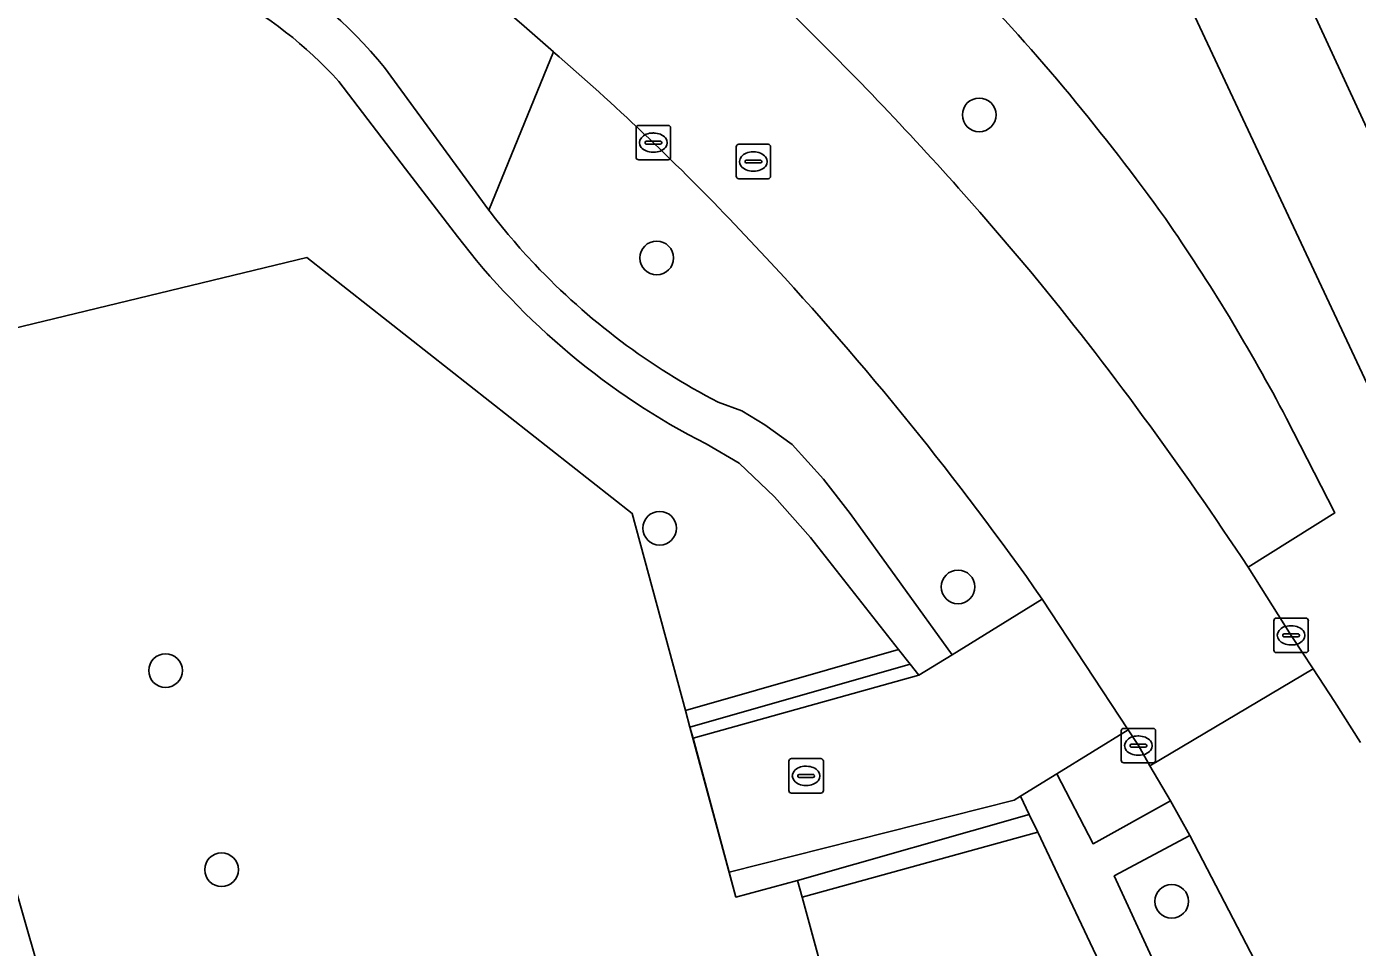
# Model space of a CAD drawing. Extents: x 160030 to 160839, y 385325 to 386450.
# Drawn here: x 160470.59 to 160509.2, y 386030.71 to 386057.44 of the extents above; entities that cross this region are included whole.
import ezdxf

# ---------------------------------------------------------------- set-up
doc = ezdxf.new("R2010")
doc.units = 0
for name, color, linetype in [('IMGEO_Boom', 7, 'Continuous'), ('IMGEO_Erf', 7, 'Continuous'), ('IMGEO_Groenvoorziening', 7, 'Continuous'), ('IMGEO_Haag', 7, 'Continuous'), ('IMGEO_Hek', 7, 'Continuous'), ('IMGEO_Kolk', 7, 'Continuous'), ('IMGEO_Pand', 7, 'Continuous'), ('IMGEO_Rijbaan_lokaal_open', 7, 'Continuous'), ('IMGEO_Rioolput', 7, 'Continuous'), ('IMGEO_Voetpad_halfverhard', 7, 'Continuous'), ('IMGEO_Voetpad_open', 7, 'Continuous')]:
    doc.layers.add(name, color=color, linetype=linetype)

msp = doc.modelspace()

# ---------------------------------------------------------------- linework, layer by layer
at = {"layer": 'IMGEO_Boom'}
for centre in [(160498.227, 386054.877), (160488.869, 386050.725), (160488.954, 386042.879), (160497.612, 386041.176), (160474.617, 386038.747), (160476.242, 386032.967), (160503.812, 386032.05)]:
    msp.add_circle(centre, 0.489, dxfattribs=at)
at = {"layer": 'IMGEO_Erf'}
for points in [[(160510.907, 386051.398), (160507.576, 386058.601), (160508.712, 386059.126), (160506.901, 386063.041), (160505.688, 386062.48), (160502.38, 386069.634), (160503.5, 386070.152), (160501.641, 386074.173), (160500.486, 386073.639), (160500, 386074.69), (160498.83, 386077.22), (160500, 386077.762), (160506.738, 386080.878), (160508.843, 386076.327), (160510.751, 386077.21)], [(160494.83, 386078.34), (160502.275, 386062.443), (160513.304, 386038.926)], [(160469.83, 386008.7), (160471.536, 386002.647), (160486.229, 386006.788), (160484.52, 386012.852), (160489.399, 386014.227), (160491.094, 386008.211), (160498.335, 386010.252), (160496.535, 386016.267), (160497.358, 386016.497), (160493.087, 386032.172), (160492.955, 386032.655), (160491.165, 386032.173), (160490.969, 386032.899), (160489.922, 386036.781), (160489.833, 386037.109), (160489.703, 386037.592), (160488.16, 386043.31), (160478.718, 386050.739), (160467.723, 386048.073)], [(160468.817, 386037.434), (160475.072, 386015.615), (160473.865, 386015.269), (160470.266, 386014.237)]]:
    msp.add_lwpolyline(points, dxfattribs=at)
at = {"layer": 'IMGEO_Groenvoorziening'}
for points in [[(160480.971, 386056.249), (160483.993, 386052.116), (160485.869, 386056.707)], [(160485.869, 386056.707), (160483.993, 386052.116)], [(160483.088, 386051.346), (160481.583, 386053.314), (160479.646, 386055.848)], [(160498.242, 386052.054), (160499.728, 386050.32)], [(160492.035, 386050.741), (160490.972, 386051.867)], [(160467.723, 386048.073), (160478.718, 386050.739), (160488.16, 386043.31), (160489.703, 386037.592), (160495.887, 386039.356), (160493.328, 386042.61), (160492.288, 386043.795), (160491.264, 386044.766), (160490.305, 386045.326)], [(160490.656, 386046.542), (160491.34, 386046.284), (160492.007, 386045.88), (160492.801, 386045.305), (160493.704, 386044.308), (160494.478, 386043.307), (160497.441, 386039.208), (160500.056, 386040.824)], [(160506.027, 386041.751), (160508.544, 386043.322), (160507.14, 386046.068)]]:
    msp.add_lwpolyline(points, dxfattribs=at)
for points in [[(160496.221, 386038.931), (160495.887, 386039.356), (160489.703, 386037.592), (160489.833, 386037.109)], [(160496.472, 386038.612), (160496.221, 386038.931), (160489.833, 386037.109), (160489.922, 386036.781)], [(160503.18, 386035.987), (160502.845, 386036.569), (160502.546, 386037.029), (160500.481, 386035.753), (160501.53, 386033.722), (160503.772, 386034.97)], [(160499.678, 386034.572), (160499.427, 386035.102), (160499.238, 386034.986), (160490.969, 386032.899), (160491.165, 386032.173), (160492.955, 386032.655)], [(160499.924, 386034.054), (160499.678, 386034.572), (160492.955, 386032.655), (160493.087, 386032.172)], [(160502.122, 386029.416), (160499.924, 386034.054), (160493.087, 386032.172), (160497.358, 386016.497), (160502.911, 386018.049), (160503.961, 386014.299), (160506.457, 386015.072), (160506.71, 386014.373), (160509.11, 386015.029), (160508.663, 386016.045), (160508.49, 386016)], [(160504.339, 386033.958), (160502.146, 386032.786), (160509.737, 386016.326), (160512.403, 386017.573), (160511.763, 386018.907), (160507.101, 386028.637)]]:
    msp.add_lwpolyline(points, close=True, dxfattribs=at)
for centre, radius, start, end in [((160445.539, 386011.857), 60.316, 48.03687, 66.66512), ((160432.312, 385995.477), 86.85, 45.51639, 52.2315), ((160470.536, 386047.777), 13.441, 39.0728, 81.1191), ((160470.543, 386047.587), 12.293, 42.2247, 81.4531), ((160452.579, 386015.33), 62.777, 35.59292, 43.91516), ((160424.405, 385987.577), 98.026, 41.12846, 45.45452), ((160439.164, 386002.354), 71.662, 43.70242, 49.3279), ((160499.496, 386063.925), 19.488, 217.2969, 223.4027), ((160459.314, 386021.059), 53.971, 27.606, 34.8085), ((160499.929, 386064.199), 21.185, 217.3517, 242.9825), ((160499.668, 386064.089), 19.726, 223.4063, 242.816), ((160423.141, 385986.817), 93.982, 35.07547, 42.85731), ((160420.172, 385985.239), 102.784, 33.35378, 39.28481)]:
    msp.add_arc(centre, radius, start, end, dxfattribs=at)
at = {"layer": 'IMGEO_Haag'}
for points in [[(160496.221, 386038.931), (160495.887, 386039.356), (160489.703, 386037.592), (160489.833, 386037.109)], [(160499.924, 386034.054), (160499.678, 386034.572), (160492.955, 386032.655), (160493.087, 386032.172)]]:
    msp.add_lwpolyline(points, close=True, dxfattribs=at)
at = {"layer": 'IMGEO_Hek'}
for points in [[(160467.723, 386048.073), (160478.718, 386050.739)], [(160478.718, 386050.739), (160488.16, 386043.31), (160489.703, 386037.592)], [(160489.703, 386037.592), (160489.833, 386037.109)], [(160489.833, 386037.109), (160491.165, 386032.173), (160492.955, 386032.655)], [(160492.955, 386032.655), (160493.087, 386032.172)], [(160493.087, 386032.172), (160497.369, 386016.458)]]:
    msp.add_lwpolyline(points, dxfattribs=at)
at = {"layer": 'IMGEO_Kolk'}
for p, q in [((160488.27, 386053.646), (160488.27, 386054.498)), ((160488.345, 386054.572), (160489.197, 386054.572)), ((160488.758, 386054.352), (160488.783, 386054.352)), ((160489.271, 386054.498), (160489.271, 386053.646)), ((160488.529, 386054.066), (160488.529, 386054.078)), ((160488.967, 386054.029), (160488.569, 386054.029)), ((160488.572, 386054.115), (160488.97, 386054.115)), ((160489.013, 386054.078), (160489.013, 386054.066)), ((160489.197, 386053.572), (160488.345, 386053.572)), ((160488.781, 386053.792), (160488.756, 386053.792)), ((160506.775, 386039.344), (160506.775, 386040.196)), ((160506.85, 386040.27), (160507.702, 386040.27)), ((160507.263, 386040.05), (160507.288, 386040.05)), ((160507.776, 386040.196), (160507.776, 386039.344)), ((160507.034, 386039.764), (160507.034, 386039.776)), ((160507.472, 386039.727), (160507.074, 386039.727)), ((160507.077, 386039.813), (160507.475, 386039.813)), ((160507.518, 386039.776), (160507.518, 386039.764)), ((160507.702, 386039.27), (160506.85, 386039.27)), ((160507.286, 386039.49), (160507.261, 386039.49)), ((160502.344, 386036.143), (160502.344, 386036.995)), ((160502.419, 386037.069), (160503.271, 386037.069)), ((160503.345, 386036.995), (160503.345, 386036.143)), ((160502.603, 386036.563), (160502.603, 386036.575)), ((160503.041, 386036.526), (160502.643, 386036.526)), ((160502.646, 386036.612), (160503.044, 386036.612)), ((160502.832, 386036.849), (160502.857, 386036.849)), ((160503.087, 386036.575), (160503.087, 386036.563)), ((160492.703, 386035.265), (160492.703, 386036.117)), ((160492.778, 386036.191), (160493.63, 386036.191)), ((160493.704, 386036.117), (160493.704, 386035.265)), ((160502.855, 386036.289), (160502.83, 386036.289)), ((160493.005, 386035.734), (160493.403, 386035.734)), ((160493.191, 386035.971), (160493.216, 386035.971)), ((160503.271, 386036.069), (160502.419, 386036.069)), ((160492.962, 386035.685), (160492.962, 386035.697)), ((160493.4, 386035.648), (160493.002, 386035.648)), ((160493.214, 386035.411), (160493.189, 386035.411)), ((160493.446, 386035.697), (160493.446, 386035.685)), ((160493.63, 386035.191), (160492.778, 386035.191))]:
    msp.add_line(p, q, dxfattribs=at)
for points in [[(160488.27, 386053.646), (160488.27, 386054.498)], [(160488.345, 386054.572), (160489.197, 386054.572)], [(160489.271, 386054.498), (160489.271, 386053.646)], [(160489.197, 386053.572), (160488.345, 386053.572)], [(160506.775, 386039.344), (160506.775, 386040.196)], [(160506.85, 386040.27), (160507.702, 386040.27)], [(160507.776, 386040.196), (160507.776, 386039.344)], [(160507.702, 386039.27), (160506.85, 386039.27)], [(160502.344, 386036.143), (160502.344, 386036.995)], [(160502.419, 386037.069), (160503.271, 386037.069)], [(160503.345, 386036.995), (160503.345, 386036.143)], [(160492.703, 386035.265), (160492.703, 386036.117)], [(160492.778, 386036.191), (160493.63, 386036.191)], [(160493.704, 386036.117), (160493.704, 386035.265)], [(160503.271, 386036.069), (160502.419, 386036.069)], [(160493.63, 386035.191), (160492.778, 386035.191)]]:
    msp.add_lwpolyline(points, dxfattribs=at)
for centre, radius, start, end in [((160488.347, 386054.496), 0.0765, 91.552, 178.448), ((160488.347, 386054.496), 0.0765, 91.552, 178.448), ((160489.195, 386054.496), 0.0765, 1.552, 88.448), ((160489.195, 386054.496), 0.0765, 1.552, 88.448), ((160488.569, 386054.075), 0.0403, 85.8775, 175.7526), ((160488.566, 386054.065), 0.0366, 178.938, 274.7102), ((160488.97, 386054.072), 0.043, 264.8664, 352.4533), ((160488.974, 386054.077), 0.0386, 1.7309, 96.639), ((160488.347, 386053.648), 0.0765, 181.552, 268.448), ((160488.347, 386053.648), 0.0765, 181.552, 268.448), ((160489.195, 386053.648), 0.0765, 271.552, 358.448), ((160489.195, 386053.648), 0.0765, 271.552, 358.448), ((160506.852, 386040.194), 0.0765, 91.552, 178.448), ((160506.852, 386040.194), 0.0765, 91.552, 178.448), ((160507.7, 386040.194), 0.0765, 1.552, 88.448), ((160507.7, 386040.194), 0.0765, 1.552, 88.448), ((160507.074, 386039.773), 0.0403, 85.8775, 175.7526), ((160507.071, 386039.763), 0.0366, 178.938, 274.7102), ((160507.475, 386039.77), 0.043, 264.8664, 352.4533), ((160507.479, 386039.775), 0.0386, 1.7309, 96.639), ((160506.852, 386039.346), 0.0765, 181.552, 268.448), ((160506.852, 386039.346), 0.0765, 181.552, 268.448), ((160507.7, 386039.346), 0.0765, 271.552, 358.448), ((160507.7, 386039.346), 0.0765, 271.552, 358.448), ((160502.421, 386036.993), 0.0765, 91.552, 178.448), ((160502.421, 386036.993), 0.0765, 91.552, 178.448), ((160503.269, 386036.993), 0.0765, 1.552, 88.448), ((160503.269, 386036.993), 0.0765, 1.552, 88.448), ((160502.643, 386036.572), 0.0403, 85.8775, 175.7526), ((160502.64, 386036.562), 0.0366, 178.938, 274.7102), ((160503.044, 386036.569), 0.043, 264.8664, 352.4533), ((160503.048, 386036.574), 0.0386, 1.7309, 96.639), ((160492.78, 386036.115), 0.0765, 91.552, 178.448), ((160492.78, 386036.115), 0.0765, 91.552, 178.448), ((160493.628, 386036.115), 0.0765, 1.552, 88.448), ((160493.628, 386036.115), 0.0765, 1.552, 88.448), ((160502.421, 386036.145), 0.0765, 181.552, 268.448), ((160502.421, 386036.145), 0.0765, 181.552, 268.448), ((160503.269, 386036.145), 0.0765, 271.552, 358.448), ((160503.269, 386036.145), 0.0765, 271.552, 358.448), ((160493.002, 386035.694), 0.0403, 85.8775, 175.7526), ((160493.407, 386035.696), 0.0386, 1.7309, 96.639), ((160492.999, 386035.684), 0.0366, 178.938, 274.7102), ((160493.403, 386035.691), 0.043, 264.8664, 352.4533), ((160492.78, 386035.267), 0.0765, 181.552, 268.448), ((160492.78, 386035.267), 0.0765, 181.552, 268.448), ((160493.628, 386035.267), 0.0765, 271.552, 358.448), ((160493.628, 386035.267), 0.0765, 271.552, 358.448)]:
    msp.add_arc(centre, radius, start, end, dxfattribs=at)
for centre, major_axis, ratio, start_param, end_param in [((160488.757, 386054.072), (-0.387, 0.002), 0.722429, 4.712389, 7.853982), ((160488.782, 386054.072), (-0.39, 0.002), 0.717154, 1.570796, 4.712389), ((160507.262, 386039.77), (-0.387, 0.002), 0.722429, 4.712389, 7.853982), ((160507.287, 386039.77), (-0.39, 0.002), 0.717154, 1.570796, 4.712389), ((160502.831, 386036.569), (-0.387, 0.002), 0.722429, 4.712389, 7.853982), ((160502.856, 386036.569), (-0.39, 0.002), 0.717154, 1.570796, 4.712389), ((160493.19, 386035.691), (-0.387, 0.002), 0.722429, 4.712389, 7.853982), ((160493.215, 386035.691), (-0.39, 0.002), 0.717154, 1.570796, 4.712389)]:
    msp.add_ellipse(centre, major_axis=major_axis, ratio=ratio, start_param=start_param, end_param=end_param, dxfattribs=at)
at = {"layer": 'IMGEO_Pand'}
msp.add_lwpolyline([(160510.751, 386077.21), (160508.843, 386076.327), (160506.738, 386080.878), (160500, 386077.762), (160498.83, 386077.22), (160500, 386074.69), (160500.486, 386073.639), (160501.641, 386074.173), (160503.5, 386070.152), (160502.38, 386069.634), (160505.688, 386062.48), (160506.901, 386063.041), (160508.712, 386059.126), (160507.576, 386058.601), (160510.907, 386051.398)], dxfattribs=at)
msp.add_lwpolyline([(160468.817, 386037.434), (160460.287, 386034.988), (160453.514, 386033.046), (160452.613, 386032.788), (160450.217, 386032.101), (160449.875, 386032.005), (160451.04, 386027.955), (160448.866, 386027.33), (160450.4, 386021.972), (160452.57, 386022.594), (160453.317, 386019.989), (160456.157, 386010.192), (160463.538, 386012.308), (160470.266, 386014.237), (160473.865, 386015.269), (160475.072, 386015.615)], close=True, dxfattribs=at)
at = {"layer": 'IMGEO_Rijbaan_lokaal_open'}
for points in [[(160499.728, 386050.32), (160498.242, 386052.054)], [(160490.972, 386051.867), (160492.035, 386050.741)], [(160500.056, 386040.824), (160502.546, 386037.029), (160502.845, 386036.569), (160503.18, 386035.987), (160507.919, 386038.801), (160507.276, 386039.77), (160506.027, 386041.751)], [(160509.289, 386036.661), (160508.54, 386037.846), (160507.919, 386038.801), (160503.18, 386035.987), (160503.772, 386034.97), (160504.339, 386033.958), (160507.101, 386028.637), (160511.763, 386018.907), (160516.643, 386021.235), (160516.25, 386022.12)]]:
    msp.add_lwpolyline(points, dxfattribs=at)
for centre, radius, start, end in [((160445.539, 386011.857), 60.316, 48.03687, 66.66512), ((160432.312, 385995.477), 86.85, 45.51639, 52.2315), ((160424.405, 385987.577), 98.026, 41.12846, 45.45452), ((160439.164, 386002.354), 71.662, 43.70242, 49.3279), ((160423.141, 385986.817), 93.982, 35.07547, 42.85731), ((160420.172, 385985.239), 102.784, 33.35378, 39.28481)]:
    msp.add_arc(centre, radius, start, end, dxfattribs=at)
at = {"layer": 'IMGEO_Rioolput'}
for p, q in [((160491.172, 386053.098), (160491.172, 386053.95)), ((160491.247, 386054.024), (160492.099, 386054.024)), ((160492.173, 386053.95), (160492.173, 386053.098)), ((160491.431, 386053.518), (160491.431, 386053.53)), ((160491.474, 386053.567), (160491.872, 386053.567)), ((160491.66, 386053.804), (160491.685, 386053.804)), ((160491.915, 386053.53), (160491.915, 386053.518)), ((160491.869, 386053.481), (160491.471, 386053.481)), ((160491.683, 386053.244), (160491.658, 386053.244)), ((160492.099, 386053.024), (160491.247, 386053.024))]:
    msp.add_line(p, q, dxfattribs=at)
for points in [[(160491.172, 386053.098), (160491.172, 386053.95)], [(160491.247, 386054.024), (160492.099, 386054.024)], [(160492.173, 386053.95), (160492.173, 386053.098)], [(160492.099, 386053.024), (160491.247, 386053.024)]]:
    msp.add_lwpolyline(points, dxfattribs=at)
for centre, radius, start, end in [((160491.249, 386053.948), 0.0765, 91.552, 178.448), ((160491.249, 386053.948), 0.0765, 91.552, 178.448), ((160492.097, 386053.948), 0.0765, 1.552, 88.448), ((160492.097, 386053.948), 0.0765, 1.552, 88.448), ((160491.471, 386053.527), 0.0403, 85.8775, 175.7526), ((160491.468, 386053.517), 0.0366, 178.938, 274.7102), ((160491.872, 386053.524), 0.043, 264.8664, 352.4533), ((160491.876, 386053.529), 0.0386, 1.7309, 96.639), ((160491.249, 386053.1), 0.0765, 181.552, 268.448), ((160491.249, 386053.1), 0.0765, 181.552, 268.448), ((160492.097, 386053.1), 0.0765, 271.552, 358.448), ((160492.097, 386053.1), 0.0765, 271.552, 358.448)]:
    msp.add_arc(centre, radius, start, end, dxfattribs=at)
for centre, major_axis, ratio, start_param, end_param in [((160491.659, 386053.524), (-0.387, 0.002), 0.722429, 4.712389, 7.853982), ((160491.684, 386053.524), (-0.39, 0.002), 0.717154, 1.570796, 4.712389)]:
    msp.add_ellipse(centre, major_axis=major_axis, ratio=ratio, start_param=start_param, end_param=end_param, dxfattribs=at)
at = {"layer": 'IMGEO_Voetpad_halfverhard'}
for points in [[(160483.993, 386052.116), (160480.971, 386056.249)], [(160479.646, 386055.848), (160481.583, 386053.314), (160483.088, 386051.346)], [(160490.305, 386045.326), (160491.264, 386044.766), (160492.288, 386043.795), (160493.328, 386042.61), (160495.887, 386039.356), (160496.221, 386038.931), (160496.472, 386038.612), (160497.441, 386039.208), (160494.478, 386043.307), (160493.704, 386044.308), (160492.801, 386045.305), (160492.007, 386045.88), (160491.34, 386046.284), (160490.656, 386046.542)]]:
    msp.add_lwpolyline(points, dxfattribs=at)
msp.add_lwpolyline([(160504.339, 386033.958), (160503.772, 386034.97), (160501.53, 386033.722), (160500.481, 386035.753), (160499.427, 386035.102), (160499.678, 386034.572), (160499.924, 386034.054), (160502.122, 386029.416), (160508.49, 386016), (160508.663, 386016.045), (160509.737, 386016.326), (160502.146, 386032.786)], close=True, dxfattribs=at)
for centre, radius, start, end in [((160470.536, 386047.777), 13.441, 39.0728, 81.1191), ((160470.543, 386047.587), 12.293, 42.2247, 81.4531), ((160499.496, 386063.925), 19.488, 217.2969, 223.4027), ((160499.929, 386064.199), 21.185, 217.3517, 242.9825), ((160499.668, 386064.089), 19.726, 223.4063, 242.816)]:
    msp.add_arc(centre, radius, start, end, dxfattribs=at)
at = {"layer": 'IMGEO_Voetpad_open'}
for points in [[(160513.304, 386038.926), (160502.275, 386062.443)], [(160507.14, 386046.068), (160508.544, 386043.322), (160506.027, 386041.751), (160507.276, 386039.77), (160507.919, 386038.801), (160508.54, 386037.846), (160509.289, 386036.661)]]:
    msp.add_lwpolyline(points, dxfattribs=at)
msp.add_lwpolyline([(160500.481, 386035.753), (160502.546, 386037.029), (160500.056, 386040.824), (160497.441, 386039.208), (160496.472, 386038.612), (160489.922, 386036.781), (160490.969, 386032.899), (160499.238, 386034.986), (160499.427, 386035.102)], close=True, dxfattribs=at)
for centre, radius, start, end in [((160452.579, 386015.33), 62.777, 35.59292, 43.91516), ((160459.314, 386021.059), 53.971, 27.606, 34.8085)]:
    msp.add_arc(centre, radius, start, end, dxfattribs=at)

doc.saveas('drawing.dxf')
